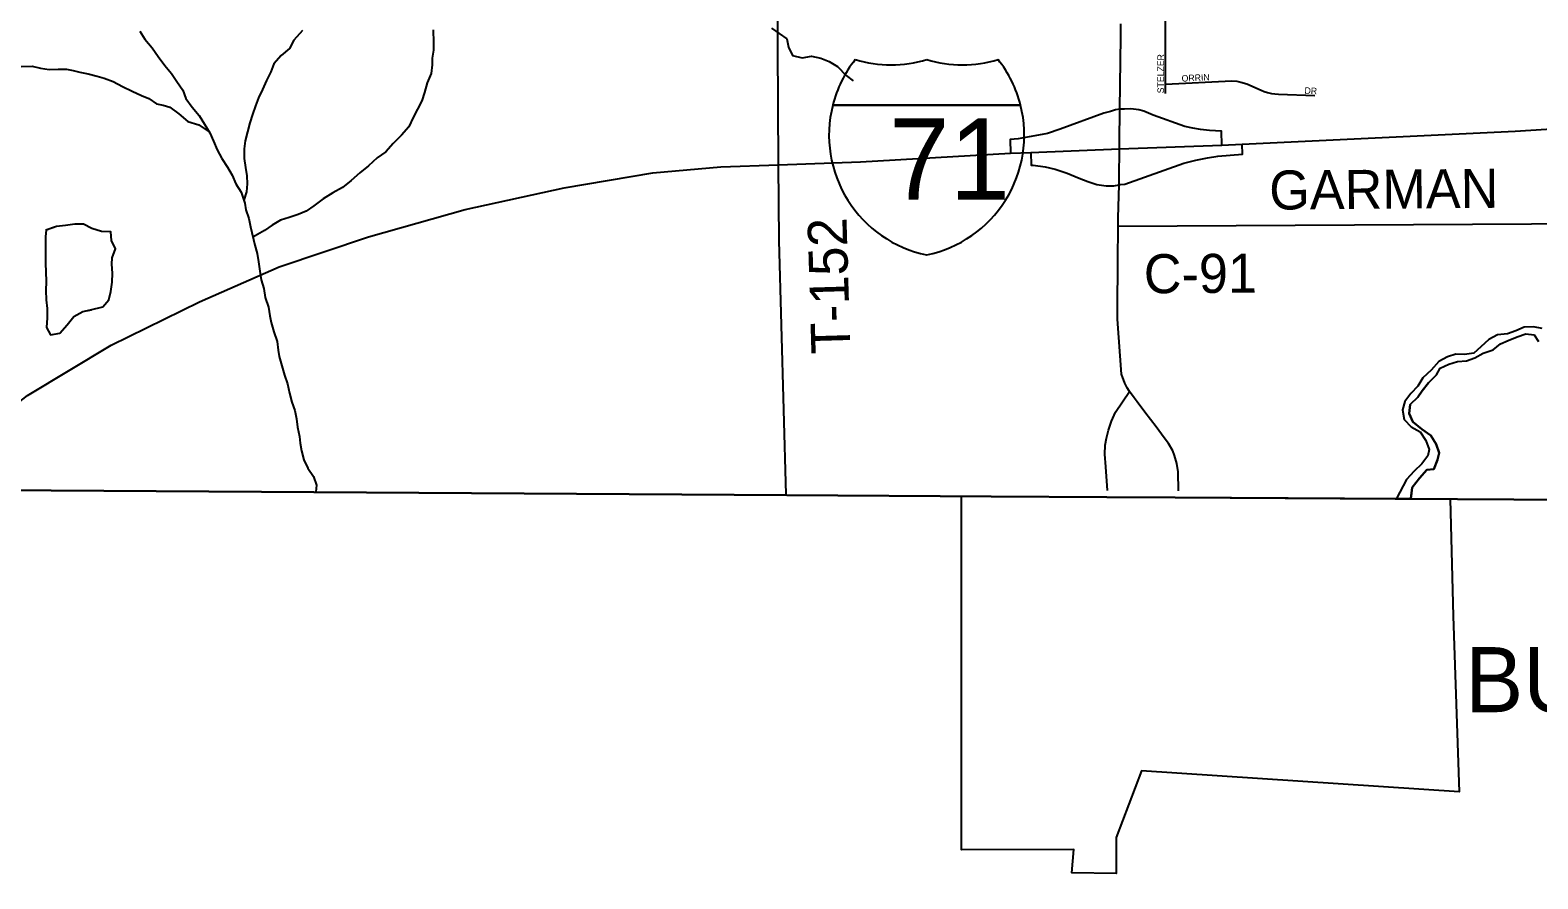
# Model space of a CAD drawing. Extents: x 1985906 to 2277390, y 930619 to 1324581.
# Drawn here: x 2099199 to 2110785, y 1086662 to 1093182 of the extents above; entities that cross this region are included whole.
import ezdxf

# ---------------------------------------------------------------- set-up
doc = ezdxf.new("R2010")
doc.units = 0
for name, color, linetype in [('GM_X_Adjacent_County', 7, 'Continuous'), ('GM_X_Corporation', 7, 'Continuous'), ('GM_X_Corporation_Text', 7, 'Continuous'), ('GM_X_County', 7, 'Continuous'), ('GM_X_County_Road', 7, 'Continuous'), ('GM_X_County_Road_Text', 7, 'Continuous'), ('GM_X_Interchange_Ramps', 7, 'Continuous'), ('GM_X_Interstate_Location', 7, 'Continuous'), ('GM_X_Interstate_Route', 7, 'Continuous'), ('GM_X_Interstate_Shield', 7, 'Continuous'), ('GM_X_Minor_Lake', 7, 'Continuous'), ('GM_X_Minor_River', 7, 'Continuous'), ('GM_X_State_Route', 7, 'Continuous'), ('GM_X_Township', 7, 'Continuous'), ('GM_X_Township_Road', 7, 'Continuous'), ('GM_X_Township_Road_Text', 7, 'Continuous'), ('GM_X_Township_Subdivision', 7, 'Continuous'), ('GM_X_Township_Subdivision_Text', 7, 'Continuous')]:
    doc.layers.add(name, color=color, linetype=linetype)

msp = doc.modelspace()

# ---------------------------------------------------------------- linework, layer by layer
at = {"layer": 'GM_X_Adjacent_County'}
msp.add_lwpolyline([(2071304, 1070160), (2071255, 1071444), (2071122, 1077956), (2071119, 1078116), (2071029, 1081482), (2070976, 1083468), (2070964, 1084056), (2070912, 1086527), (2070832, 1090054), (2071379, 1090059), (2072192, 1090056), (2076166, 1089991), (2079513, 1089939), (2083903, 1089896), (2084803, 1089885), (2084868, 1089884), (2091363, 1089786), (2096607, 1089693), (2098147, 1089654), (2105015, 1089609), (2106583, 1089599), (2107472, 1089594), (2107997, 1089591), (2112770, 1089563)], dxfattribs=at)
at = {"layer": 'GM_X_Corporation'}
msp.add_lwpolyline([(2106357, 1089601), (2107997, 1089591), (2110111, 1089579), (2110135, 1088680), (2110181, 1087331), (2107739, 1087491), (2107545, 1086978), (2107546, 1086702), (2107205, 1086707), (2107219, 1086888), (2106356, 1086884)], close=True, dxfattribs=at)
at = {"layer": 'GM_X_County'}
msp.add_lwpolyline([(2066117, 1090095), (2068677, 1090072), (2070832, 1090054), (2071379, 1090059), (2072192, 1090056), (2076166, 1089991), (2079513, 1089939), (2083903, 1089896), (2084803, 1089885), (2084868, 1089884), (2091363, 1089786), (2096607, 1089693), (2098147, 1089654), (2105015, 1089609), (2106583, 1089599), (2107472, 1089594), (2107997, 1089591), (2112770, 1089563)], dxfattribs=at)
at = {"layer": 'GM_X_County_Road'}
for points in [[(2107559, 1091677), (2110736, 1091695), (2112678, 1091712), (2112679, 1091712)], [(2107471, 1090046), (2107485, 1090109), (2107509, 1090177), (2107539, 1090247), (2107647, 1090406)], [(2107479, 1089644), (2107465, 1089828), (2107458, 1089924), (2107459, 1089993), (2107471, 1090046)]]:
    msp.add_lwpolyline(points, dxfattribs=at)
at = {"layer": 'GM_X_Interchange_Ramps'}
for points in [[(2107572, 1092574), (2107540, 1092570), (2107502, 1092558), (2107450, 1092543), (2107115, 1092422), (2107016, 1092389), (2106947, 1092375), (2106876, 1092362), (2106791, 1092348), (2106731, 1092342), (2106733, 1092238)], [(2108357, 1092298), (2108353, 1092405), (2108262, 1092411), (2108194, 1092418), (2108134, 1092428), (2108072, 1092443), (2107829, 1092529), (2107758, 1092560), (2107720, 1092571), (2107657, 1092577), (2107608, 1092576), (2107572, 1092574)], [(2106890, 1092241), (2106892, 1092145), (2106908, 1092144), (2106998, 1092132), (2107075, 1092114), (2107167, 1092082), (2107260, 1092044), (2107326, 1092020), (2107396, 1091997), (2107468, 1091987), (2107526, 1091987), (2107567, 1091993)], [(2107567, 1091993), (2107576, 1091995), (2107612, 1091998), (2108064, 1092160), (2108157, 1092183), (2108247, 1092202), (2108326, 1092213), (2108516, 1092229), (2108512, 1092307)]]:
    msp.add_lwpolyline(points, dxfattribs=at)
at = {"layer": 'GM_X_Interstate_Route'}
for points in [[(2107570, 1092271), (2108357, 1092298), (2108512, 1092307), (2110610, 1092407), (2111293, 1092449), (2111850, 1092500), (2112183, 1092541), (2112791, 1092647), (2112793, 1092647), (2113146, 1092729), (2113768, 1092886), (2114323, 1093055), (2114828, 1093234), (2115475, 1093515), (2116064, 1093791), (2117190, 1094370), (2119956, 1095820), (2122829, 1097310), (2123575, 1097698), (2124757, 1098310), (2125908, 1098909), (2127894, 1099934)], [(2098323, 1089703), (2098508, 1089851), (2099180, 1090376), (2099823, 1090761), (2100500, 1091095), (2101112, 1091363), (2101799, 1091594), (2102541, 1091805), (2103302, 1091971), (2103985, 1092086), (2104506, 1092133), (2104949, 1092148), (2105579, 1092170), (2106733, 1092238), (2106890, 1092241), (2107570, 1092271)]]:
    msp.add_lwpolyline(points, dxfattribs=at)
at = {"layer": 'GM_X_Interstate_Shield'}
for p, q in [((2105368, 1092605), (2106810, 1092605)), ((2106810, 1092605), (2105368, 1092605)), ((2106810, 1092605), (2105368, 1092605))]:
    msp.add_line(p, q, dxfattribs=at)
for centre, start, end in [((2106276, 1092375), 141.669, 165.8066), ((2105815, 1093853), 253.0091, 286.9909), ((2106363, 1093853), 253.0091, 286.9909), ((2105901, 1092375), 14.1934, 38.331), ((2106276, 1092375), 165.8066, 258.463), ((2105901, 1092375), 281.537, 14.1934)]:
    msp.add_arc(centre, 938, start, end, dxfattribs=at)
at = {"layer": 'GM_X_Minor_Lake'}
for points in [[(2099322, 1091647), (2099316, 1091597), (2099318, 1091524), (2099316, 1091452), (2099318, 1091390), (2099319, 1091324), (2099321, 1091250), (2099319, 1091181), (2099321, 1091111), (2099329, 1091043), (2099330, 1090971), (2099326, 1090898), (2099356, 1090840), (2099428, 1090853), (2099484, 1090917), (2099536, 1090983), (2099604, 1091020), (2099670, 1091034)], [(2099321, 1091646), (2099316, 1091597), (2099318, 1091524), (2099316, 1091452), (2099318, 1091390), (2099319, 1091324), (2099321, 1091250), (2099319, 1091181), (2099321, 1091111), (2099329, 1091043), (2099330, 1090971), (2099326, 1090898), (2099356, 1090840), (2099428, 1090853), (2099484, 1090917), (2099536, 1090983), (2099604, 1091020), (2099662, 1091033)], [(2099662, 1091033), (2099758, 1091056), (2099804, 1091111), (2099818, 1091175), (2099830, 1091247), (2099832, 1091315), (2099828, 1091384), (2099830, 1091434), (2099855, 1091502), (2099825, 1091566), (2099819, 1091632), (2099747, 1091634), (2099674, 1091658), (2099610, 1091692), (2099542, 1091692), (2099470, 1091681), (2099402, 1091673), (2099319, 1091645)], [(2099662, 1091033), (2099758, 1091056), (2099804, 1091111), (2099818, 1091175), (2099830, 1091247), (2099832, 1091315), (2099828, 1091384), (2099830, 1091434), (2099855, 1091502), (2099825, 1091566), (2099819, 1091632), (2099747, 1091634), (2099674, 1091658), (2099610, 1091692), (2099542, 1091692), (2099470, 1091681), (2099402, 1091673), (2099321, 1091646)]]:
    msp.add_lwpolyline(points, dxfattribs=at)
at = {"layer": 'GM_X_Minor_River'}
for points in [[(2100043, 1093173), (2100081, 1093113), (2100136, 1093045), (2100183, 1092980), (2100233, 1092910), (2100286, 1092849), (2100327, 1092787), (2100372, 1092722), (2100395, 1092658), (2100444, 1092590), (2100498, 1092527), (2100539, 1092459), (2100580, 1092394), (2100607, 1092328), (2100636, 1092262), (2100671, 1092197), (2100717, 1092129), (2100752, 1092069), (2100781, 1092002), (2100820, 1091938), (2100850, 1091853)], [(2101291, 1093180), (2101226, 1093105), (2101191, 1093040), (2101128, 1092987), (2101073, 1092922), (2101048, 1092861), (2101015, 1092796), (2100984, 1092727), (2100955, 1092663), (2100932, 1092600), (2100909, 1092534), (2100888, 1092469), (2100869, 1092400), (2100852, 1092332), (2100843, 1092270), (2100844, 1092197), (2100853, 1092127), (2100864, 1092063), (2100867, 1092001), (2100862, 1091941), (2100841, 1091876)], [(2102295, 1093185), (2102300, 1093087), (2102299, 1093027), (2102288, 1092967), (2102289, 1092915), (2102280, 1092848), (2102251, 1092776), (2102230, 1092703), (2102209, 1092640), (2102143, 1092511), (2102108, 1092438), (2102053, 1092375), (2101989, 1092312), (2101932, 1092247), (2101865, 1092201), (2101798, 1092140), (2101732, 1092087), (2101667, 1092028), (2101600, 1091974), (2101524, 1091933), (2101451, 1091886), (2101379, 1091832), (2101320, 1091791), (2101258, 1091766), (2101190, 1091743), (2101124, 1091722), (2101059, 1091685), (2100999, 1091642), (2100911, 1091592)], [(2104897, 1093197), (2105014, 1093116), (2105027, 1093050), (2105058, 1092987), (2105132, 1092970), (2105204, 1092983), (2105275, 1092968), (2105339, 1092941), (2105404, 1092902), (2105471, 1092833), (2105524, 1092793)], [(2099131, 1092903), (2099214, 1092906), (2099280, 1092889), (2099346, 1092880), (2099415, 1092883), (2099479, 1092882), (2099529, 1092871), (2099582, 1092860), (2099646, 1092847), (2099714, 1092828), (2099769, 1092813), (2099837, 1092788), (2099908, 1092749), (2099983, 1092714), (2100056, 1092679), (2100110, 1092657), (2100169, 1092616), (2100221, 1092605), (2100272, 1092590), (2100341, 1092539), (2100410, 1092480), (2100495, 1092455), (2100575, 1092401)], [(2100849, 1091854), (2100856, 1091802), (2100879, 1091736), (2100892, 1091670), (2100927, 1091530), (2100944, 1091466), (2100955, 1091402), (2100964, 1091330), (2100975, 1091264), (2100994, 1091196), (2101005, 1091128), (2101031, 1091054), (2101042, 1090986), (2101051, 1090936), (2101072, 1090864), (2101097, 1090790), (2101104, 1090724), (2101113, 1090674), (2101132, 1090604), (2101155, 1090532), (2101176, 1090464), (2101192, 1090394), (2101211, 1090324), (2101232, 1090259), (2101247, 1090195), (2101254, 1090132), (2101269, 1090060), (2101274, 1090010), (2101285, 1089950), (2101302, 1089882), (2101333, 1089817), (2101376, 1089753), (2101399, 1089686), (2101394, 1089635)], [(2100878, 1091819), (2100878, 1091819)], [(2109944, 1090473), (2110007, 1090534), (2110035, 1090584), (2110100, 1090615), (2110168, 1090636), (2110236, 1090641), (2110300, 1090664), (2110365, 1090701), (2110443, 1090726), (2110497, 1090771), (2110558, 1090798), (2110626, 1090827), (2110694, 1090849), (2110758, 1090842), (2110791, 1090789)], [(2110819, 1090891), (2110753, 1090902), (2110679, 1090899), (2110616, 1090871), (2110552, 1090850), (2110474, 1090841), (2110408, 1090806), (2110347, 1090749), (2110293, 1090700), (2110221, 1090689), (2110155, 1090692), (2110090, 1090673), (2110024, 1090636), (2109965, 1090569)], [(2109965, 1090569), (2109901, 1090510), (2109862, 1090448), (2109809, 1090391), (2109762, 1090328), (2109746, 1090264), (2109757, 1090191), (2109812, 1090134), (2109881, 1090095), (2109924, 1090029), (2109950, 1089961), (2109941, 1089911), (2109894, 1089850), (2109834, 1089793), (2109775, 1089730), (2109698, 1089584), (2109809, 1089583)], [(2109965, 1090569), (2109901, 1090510), (2109862, 1090448), (2109809, 1090391), (2109762, 1090328), (2109746, 1090264), (2109757, 1090191), (2109812, 1090134), (2109881, 1090095), (2109924, 1090029), (2109950, 1089961), (2109941, 1089911), (2109894, 1089850), (2109834, 1089793), (2109775, 1089730), (2109698, 1089584), (2109809, 1089583)], [(2109809, 1089583), (2109820, 1089669), (2109875, 1089740), (2109932, 1089803), (2109986, 1089809), (2110015, 1089880), (2110027, 1089934), (2110004, 1090000), (2109963, 1090068), (2109894, 1090117), (2109824, 1090174), (2109797, 1090238), (2109804, 1090306), (2109863, 1090361), (2109897, 1090412), (2109944, 1090473)], [(2109944, 1090473), (2109897, 1090412), (2109863, 1090361), (2109804, 1090306), (2109797, 1090238), (2109824, 1090174), (2109894, 1090117), (2109963, 1090068), (2110004, 1090000), (2110027, 1089934), (2110015, 1089880), (2109986, 1089809), (2109932, 1089803), (2109875, 1089740), (2109820, 1089669), (2109809, 1089582)]]:
    msp.add_lwpolyline(points, dxfattribs=at)
at = {"layer": 'GM_X_State_Route'}
for points in [[(2107580, 1093130), (2107581, 1093231)], [(2107570, 1092322), (2107572, 1092574), (2107580, 1093130)], [(2107567, 1092049), (2107570, 1092271), (2107570, 1092322)], [(2107559, 1091717), (2107559, 1091741), (2107567, 1091993), (2107567, 1092049)], [(2107558, 1091409), (2107559, 1091677), (2107559, 1091717)], [(2107556, 1091034), (2107558, 1091409)], [(2108024, 1089643), (2108021, 1089788), (2108011, 1089853), (2107994, 1089914), (2107979, 1089951), (2107948, 1090006), (2107914, 1090051), (2107853, 1090134), (2107766, 1090246), (2107706, 1090326), (2107683, 1090356), (2107647, 1090406), (2107629, 1090435), (2107612, 1090469), (2107587, 1090540), (2107555, 1090961), (2107556, 1091034)]]:
    msp.add_lwpolyline(points, dxfattribs=at)
at = {"layer": 'GM_X_Township'}
msp.add_lwpolyline([(2112770, 1089563), (2107997, 1089591), (2107472, 1089594), (2106583, 1089599), (2105015, 1089609), (2098147, 1089654), (2096607, 1089693), (2091363, 1089786)], dxfattribs=at)
at = {"layer": 'GM_X_Township_Road'}
for points in [[(2104945, 1093057), (2104944, 1093359)], [(2104956, 1091567), (2104949, 1092148), (2104945, 1093057), (2104945, 1093057)], [(2105008, 1089615), (2104956, 1091566), (2104956, 1091567)]]:
    msp.add_lwpolyline(points, dxfattribs=at)
at = {"layer": 'GM_X_Township_Subdivision'}
for points in [[(2107923, 1092695), (2107925, 1092766), (2107924, 1093380)], [(2107925, 1092766), (2108434, 1092793), (2108472, 1092789), (2108503, 1092783), (2108550, 1092769), (2108659, 1092721), (2108683, 1092711), (2108708, 1092703), (2108739, 1092696), (2108763, 1092692), (2108791, 1092690), (2109071, 1092680)]]:
    msp.add_lwpolyline(points, dxfattribs=at)

# ---------------------------------------------------------------- texts
at = {"layer": 'GM_X_Corporation_Text'}
msp.add_text('BURBANK', height=500, rotation=0, dxfattribs=at).set_placement((2110227, 1087942))
at = {"layer": 'GM_X_County_Road_Text'}
for s, rotation, p in [('GARMAN', 0.4649, (2108722, 1091803)), ('C-91', 0.3429, (2107758, 1091160))]:
    msp.add_text(s, height=300, rotation=rotation, dxfattribs=at).set_placement(p)
at = {"layer": 'GM_X_Interstate_Location'}
for s in ['-', '.', ',']:
    msp.add_text(s, height=1, dxfattribs=at).set_placement((2106089, 1092206))
msp.add_text('71', height=1, rotation=0, dxfattribs=at).set_placement((2105885, 1091999))
at = {"layer": 'GM_X_Interstate_Shield'}
msp.add_text('71', height=625, dxfattribs=at).set_placement((2105800, 1091879))
at = {"layer": 'GM_X_Township_Road_Text'}
msp.add_text('T-152', height=300, rotation=91.6802, dxfattribs=at).set_placement((2105503, 1090698))
at = {"layer": 'GM_X_Township_Subdivision_Text'}
for s, rotation, p in [('STELZER', 90, (2107912, 1092697)), ('ORRIN', 2.6616, (2108049, 1092786)), ('DR', 356.8219, (2108991, 1092694))]:
    msp.add_text(s, height=50, rotation=rotation, dxfattribs=at).set_placement(p)

doc.saveas('drawing.dxf')
